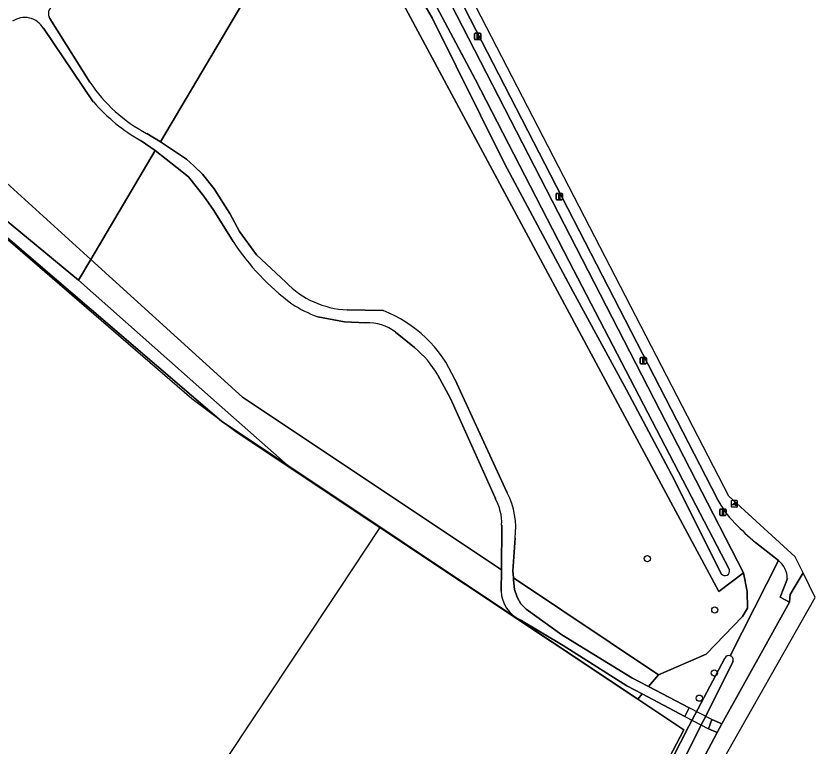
# Model space of a CAD drawing. Extents: x 159626 to 160723, y 388173 to 389416.
# Drawn here: x 160498.7 to 160624.6, y 389110.5 to 389225.5 of the extents above; entities that cross this region are included whole.
import ezdxf

# ---------------------------------------------------------------- set-up
doc = ezdxf.new("R2010")
doc.units = 0
for name, color, linetype in [('IMGEO_Berm_groen', 7, 'Continuous'), ('IMGEO_Boom', 7, 'Continuous'), ('IMGEO_Dek', 7, 'Continuous'), ('IMGEO_Fietspad_gesloten', 7, 'Continuous'), ('IMGEO_Grasland_agrarisch', 7, 'Continuous'), ('IMGEO_Grasland_overig', 7, 'Continuous'), ('IMGEO_Groenvoorziening', 7, 'Continuous'), ('IMGEO_Hek', 7, 'Continuous'), ('IMGEO_Lichtmast', 7, 'Continuous'), ('IMGEO_Loofbos', 7, 'Continuous'), ('IMGEO_Oever', 7, 'Continuous'), ('IMGEO_Poller', 7, 'Continuous'), ('IMGEO_Rijbaan_lokaal_gesloten', 7, 'Continuous'), ('IMGEO_Rijbaan_lokaal_halfverhard', 7, 'Continuous'), ('IMGEO_Voetpad_halfverhard', 7, 'Continuous'), ('IMGEO_Voetpad_open', 7, 'Continuous'), ('IMGEO_Waterloop', 7, 'Continuous')]:
    doc.layers.add(name, color=color, linetype=linetype)

msp = doc.modelspace()

# ---------------------------------------------------------------- linework, layer by layer
at = {"layer": 'IMGEO_Berm_groen'}
for points in [[(160618.86, 389139.73), (160611.22, 389124.75)], [(160567.05, 389030.7), (160570.95, 389039.04), (160574.98, 389047.48), (160578.84, 389055.28), (160590.72, 389078.15), (160595.11, 389086.03), (160599.94, 389095.19), (160609.19, 389112.66), (160607.8, 389113.25), (160608.35, 389114.7), (160609.9, 389114), (160616.91, 389126.58), (160620.56, 389133.18), (160619.1, 389133.95), (160620.23, 389136.9)], [(160611.67, 389123.85), (160592.99, 389086.66), (160591.93, 389087.21), (160586.96, 389077.48), (160587.81, 389077.07), (160584.83, 389070.99), (160583.9, 389071.42), (160583.63, 389070.94), (160584.01, 389070.7), (160567.24, 389037.54), (160566.34, 389037.87), (160565.01, 389035.01), (160563.76, 389031.65), (160564.83, 389030.69), (160560.85, 389021.03)]]:
    msp.add_lwpolyline(points, dxfattribs=at)
for centre, radius, start, end in [((160616.48, 389136.83), 3.75, 1.0481, 50.7332), ((160611.02, 389124.09), 0.69, 339.4963, 73.1245)]:
    msp.add_arc(centre, radius, start, end, dxfattribs=at)
at = {"layer": 'IMGEO_Boom'}
for centre in [(160598.19, 389140.04), (160608.8, 389131.95), (160608.72, 389122.02), (160606.38, 389118.06)]:
    msp.add_circle(centre, 0.489, dxfattribs=at)
at = {"layer": 'IMGEO_Dek'}
msp.add_lwpolyline([(160608.35, 389114.7), (160604.78, 389116.51), (160604.09, 389115.15), (160607.8, 389113.25)], close=True, dxfattribs=at)
at = {"layer": 'IMGEO_Fietspad_gesloten'}
for points in [[(160622.7, 389137.8), (160621.46, 389140.34), (160611.02, 389149.89), (160561.44, 389245.87), (160482.33, 389326.48), (160481.41, 389325.61), (160481, 389325.22), (160500, 389305.6), (160552.1, 389251.83), (160553.88, 389250), (160554.37, 389249.49), (160557.11, 389246.66)], [(160564.88, 389235.65), (160609.15, 389149.53)], [(160615.21, 389142.6), (160618.86, 389139.73)], [(160620.23, 389136.9), (160619.1, 389133.95), (160620.56, 389133.18), (160620.68, 389134.39), (160622.7, 389137.8)]]:
    msp.add_lwpolyline(points, dxfattribs=at)
for centre, radius, start, end in [((160622.41, 389156.18), 14.84, 206.6322, 225.2027), ((160638.36, 389170.58), 36.31, 223.3657, 230.4115), ((160616.48, 389136.83), 3.75, 1.0481, 50.7332)]:
    msp.add_arc(centre, radius, start, end, dxfattribs=at)
at = {"layer": 'IMGEO_Grasland_agrarisch'}
msp.add_lwpolyline([(160582.29, 389071.78), (160603.9, 389113.08), (160596.68, 389117.9), (160541.55, 389154.72), (160531.09, 389161.7), (160500, 389188.31), (160479.2, 389206.12)], dxfattribs=at)
at = {"layer": 'IMGEO_Grasland_overig'}
for points in [[(160479.71, 389207.7), (160508.56, 389183.9), (160510.5, 389187.19), (160481.57, 389213.45), (160480.99, 389211.67)], [(160479.71, 389207.7), (160479.2, 389206.12), (160500, 389188.31), (160531.09, 389161.7), (160541.55, 389154.72), (160530.31, 389164.64), (160508.56, 389183.9)], [(160577.08, 389137), (160577.11, 389136.7), (160577.25, 389135.19), (160577.65, 389133.95), (160578.22, 389132.93), (160579.08, 389132.08), (160584.68, 389128.05), (160595.74, 389121.24), (160598.34, 389119.88), (160599.91, 389121.76)]]:
    msp.add_lwpolyline(points, close=True, dxfattribs=at)
for points in [[(160534.41, 389165.49), (160510.5, 389187.19), (160508.56, 389183.9), (160530.31, 389164.64), (160541.55, 389154.72), (160596.68, 389117.9), (160597.37, 389118.72), (160594.97, 389120), (160584.9, 389126.34), (160578.16, 389130.41)], [(160575.15, 389134.9), (160575.18, 389138.27), (160534.41, 389165.49)]]:
    msp.add_lwpolyline(points, dxfattribs=at)
msp.add_arc((160580.22, 389135.05), 5.08, 181.7841, 246.0258, dxfattribs=at)
at = {"layer": 'IMGEO_Groenvoorziening'}
for points in [[(160562.47, 389236.69), (160613.34, 389137.81), (160613.88, 389134.86), (160613.96, 389132.26), (160613.18, 389130.95), (160607.43, 389124.98), (160599.91, 389121.76), (160598.34, 389119.88), (160604.78, 389116.51), (160604.09, 389115.15), (160597.37, 389118.72), (160596.68, 389117.9), (160603.9, 389113.08), (160582.29, 389071.78), (160583.63, 389070.94), (160583.9, 389071.42), (160583.13, 389071.79), (160585.98, 389077.96), (160586.96, 389077.48), (160591.93, 389087.21), (160591.37, 389087.5), (160604.71, 389113.66), (160610.39, 389124.37)], [(160609.15, 389149.53), (160564.88, 389235.65)], [(160611.22, 389124.75), (160618.86, 389139.73), (160615.21, 389142.6)]]:
    msp.add_lwpolyline(points, dxfattribs=at)
for centre, radius, start, end in [((160622.41, 389156.18), 14.84, 206.6322, 225.2027), ((160638.36, 389170.58), 36.31, 223.3657, 230.4115), ((160611.02, 389124.09), 0.689, 72.9682, 156.1271)]:
    msp.add_arc(centre, radius, start, end, dxfattribs=at)
at = {"layer": 'IMGEO_Hek'}
for points in [[(160461.8, 389206.24), (160464.41, 389209.68), (160476.58, 389208.3), (160526.42, 389165.25), (160533.58, 389159.89), (160556.01, 389144.93), (160549.47, 389135.02)], [(160556.01, 389144.93), (160596.68, 389117.9)], [(160549.47, 389135.02), (160524.66, 389097.73), (160580.88, 389066.07)], [(160596.68, 389117.9), (160603.9, 389113.08), (160582.29, 389071.78), (160583.63, 389070.94)]]:
    msp.add_lwpolyline(points, dxfattribs=at)
at = {"layer": 'IMGEO_Lichtmast'}
for p, q in [((160570.94, 389221.91), (160570.94, 389222.71)), ((160570.94, 389222.71), (160570.94, 389221.91)), ((160571.04, 389222.81), (160571.82, 389222.81)), ((160571.82, 389222.81), (160571.04, 389222.81)), ((160571.92, 389222.71), (160571.92, 389221.91)), ((160571.92, 389221.91), (160571.92, 389222.71)), ((160571.82, 389221.81), (160571.04, 389221.81)), ((160571.04, 389221.81), (160571.82, 389221.81)), ((160583.8, 389196.69), (160583.8, 389197.49)), ((160583.8, 389197.49), (160583.8, 389196.69)), ((160583.9, 389197.59), (160584.69, 389197.59)), ((160584.69, 389197.59), (160583.9, 389197.59)), ((160584.79, 389197.49), (160584.79, 389196.69)), ((160584.79, 389196.69), (160584.79, 389197.49)), ((160584.69, 389196.59), (160583.9, 389196.59)), ((160583.9, 389196.59), (160584.69, 389196.59)), ((160597.04, 389170.83), (160597.04, 389171.63)), ((160597.04, 389171.63), (160597.04, 389170.83)), ((160597.14, 389171.73), (160597.93, 389171.73)), ((160597.93, 389171.73), (160597.14, 389171.73)), ((160598.03, 389171.63), (160598.03, 389170.83)), ((160598.03, 389170.83), (160598.03, 389171.63)), ((160597.93, 389170.73), (160597.14, 389170.73)), ((160597.14, 389170.73), (160597.93, 389170.73)), ((160609.58, 389146.94), (160609.58, 389147.74)), ((160609.58, 389147.74), (160609.58, 389146.94)), ((160609.68, 389147.84), (160610.47, 389147.84)), ((160610.47, 389147.84), (160609.68, 389147.84)), ((160610.57, 389147.74), (160610.57, 389146.94)), ((160610.57, 389146.94), (160610.57, 389147.74)), ((160610.47, 389146.84), (160609.68, 389146.84)), ((160609.68, 389146.84), (160610.47, 389146.84))]:
    msp.add_line(p, q, dxfattribs=at)
for points in [[(160571.35, 389222.68), (160571.51, 389222.68), (160571.51, 389221.93), (160571.35, 389221.93), (160571.35, 389222.68)], [(160584.22, 389197.47), (160584.37, 389197.47), (160584.37, 389196.72), (160584.22, 389196.72), (160584.22, 389197.47)], [(160597.46, 389171.61), (160597.61, 389171.61), (160597.61, 389170.86), (160597.46, 389170.86), (160597.46, 389171.61)], [(160610, 389147.72), (160610.15, 389147.72), (160610.15, 389146.97), (160610, 389146.97), (160610, 389147.72)]]:
    msp.add_lwpolyline(points, dxfattribs=at)
for centre, start, end in [((160571.04, 389222.71), 90, 180), ((160571.04, 389222.71), 90, 180), ((160571.82, 389222.71), 0, 90), ((160571.82, 389222.71), 360, 90), ((160571.04, 389221.91), 180, 270), ((160571.04, 389221.91), 180, 270), ((160571.82, 389221.91), 270, 0), ((160571.82, 389221.91), 270, 0), ((160583.9, 389197.49), 90, 180), ((160583.9, 389197.49), 90, 180), ((160584.69, 389197.49), 0, 90), ((160584.69, 389197.49), 360, 90), ((160583.9, 389196.69), 180, 270), ((160583.9, 389196.69), 180, 270), ((160584.69, 389196.69), 270, 0), ((160584.69, 389196.69), 270, 0), ((160597.14, 389171.63), 90, 180), ((160597.14, 389171.63), 90, 180), ((160597.93, 389171.63), 0, 90), ((160597.93, 389171.63), 360, 90), ((160597.14, 389170.83), 180, 270), ((160597.14, 389170.83), 180, 270), ((160597.93, 389170.83), 270, 0), ((160597.93, 389170.83), 270, 0), ((160609.68, 389147.74), 90, 180), ((160609.68, 389147.74), 90, 180), ((160610.47, 389147.74), 0, 90), ((160610.47, 389147.74), 360, 90), ((160609.68, 389146.94), 180, 270), ((160609.68, 389146.94), 180, 270), ((160610.47, 389146.94), 270, 0), ((160610.47, 389146.94), 270, 0)]:
    msp.add_arc(centre, 0.1, start, end, dxfattribs=at)
at = {"layer": 'IMGEO_Loofbos'}
for points in [[(160550.48, 389241.63), (160547.75, 389244.41), (160546.01, 389242.92), (160543.61, 389241.45), (160542.4, 389240.94), (160538.47, 389234.49), (160521.46, 389205.73), (160525.6, 389202.99), (160526.74, 389201.92), (160528.11, 389200.62), (160529.94, 389198.29), (160532.39, 389194.39), (160533.9, 389191.6), (160536.6, 389187.88), (160541.21, 389183.58)], [(160519.3, 389207.03), (160521.46, 389205.73), (160538.47, 389234.49)], [(160577.34, 389143.29), (160576.96, 389138.12), (160577.08, 389137), (160599.91, 389121.76), (160607.43, 389124.98), (160613.18, 389130.95), (160613.96, 389132.26), (160613.88, 389134.86), (160613.34, 389137.81), (160609.44, 389134.85), (160557.1, 389232.36)], [(160504.04, 389225.15), (160510.37, 389215.12)], [(160510.89, 389212.03), (160503.03, 389223.59)], [(160459.05, 389208.79), (160461.61, 389209.29), (160464.49, 389209.86), (160465.82, 389211.84), (160469.13, 389212.59), (160473.02, 389212.76), (160474.86, 389211.7), (160479.71, 389207.7), (160480.99, 389211.67), (160481.57, 389213.45), (160510.5, 389187.19), (160520.64, 389204.34), (160518.43, 389205.86)], [(160532.93, 389189.98), (160529.89, 389194.9), (160528.3, 389197.16), (160525.88, 389200.17), (160524.1, 389201.61), (160520.64, 389204.34), (160510.5, 389187.19), (160534.41, 389165.49), (160575.18, 389138.27), (160575.23, 389145.34)], [(160550.87, 389179.22), (160556.55, 389179.12)], [(160553.85, 389177.17), (160550.46, 389177.33), (160546.25, 389178.15)], [(160561.5, 389173.29), (160558.51, 389175.74)], [(160574.23, 389149.53), (160567.18, 389165.25), (160565.19, 389168.97)], [(160567.83, 389168.31), (160576.11, 389150.4)]]:
    msp.add_lwpolyline(points, dxfattribs=at)
for centre, radius, start, end in [((160505.1, 389225.89), 1.29, 115.6627, 214.7258), ((160500.08, 389221.91), 3.39, 29.5634, 124.5179), ((160530.47, 389228.33), 24.05, 213.312, 242.3205), ((160532.58, 389230.83), 28.7, 220.9342, 240.463), ((160564.52, 389210.58), 37.71, 213.1098, 233.6686), ((160551.64, 389193.82), 14.62, 224.4752, 266.9662), ((160552.76, 389196.18), 19.17, 236.4861, 250.1363), ((160549.16, 389160.13), 20.38, 23.6656, 68.7263), ((160554.28, 389170.27), 6.91, 52.2624, 93.5443), ((160550.53, 389160.17), 17.1, 30.9903, 50.1116), ((160565.41, 389144.88), 12.04, 352.4074, 27.3079), ((160567.25, 389145.66), 7.98, 357.6946, 29.0572)]:
    msp.add_arc(centre, radius, start, end, dxfattribs=at)
at = {"layer": 'IMGEO_Oever'}
for points in [[(160609.82, 389137.65), (160602.4, 389152.51), (160594.88, 389166.65), (160586.47, 389182.08), (160575.69, 389202.29), (160564.3, 389225.23), (160557.46, 389236.97), (160555.64, 389239.96), (160554.75, 389241.28), (160539.38, 389255.6), (160514.28, 389280.21), (160490.22, 389304.42), (160466.6, 389328.29), (160451.32, 389343.48), (160441.8, 389352.13), (160426.58, 389367.66)], [(160558.51, 389239.22), (160571.07, 389215.56), (160585.86, 389186.86), (160605.82, 389148.48), (160611.11, 389138.3)], [(160557.1, 389232.36), (160609.44, 389134.85), (160613.34, 389137.81), (160562.47, 389236.69)]]:
    msp.add_lwpolyline(points, dxfattribs=at)
msp.add_arc((160610.4, 389138.09), 0.736, 217.1676, 16.3518, dxfattribs=at)
at = {"layer": 'IMGEO_Poller'}
for p, q in [((160611.39, 389149.08), (160611.39, 389148.27)), ((160611.39, 389149.08), (160611.39, 389148.27)), ((160612.29, 389149.18), (160611.49, 389149.18)), ((160612.29, 389149.18), (160611.49, 389149.18)), ((160612.39, 389148.27), (160612.39, 389149.08)), ((160612.39, 389148.27), (160612.39, 389149.08)), ((160611.49, 389148.18), (160612.29, 389148.18)), ((160611.49, 389148.18), (160612.29, 389148.18))]:
    msp.add_line(p, q, dxfattribs=at)
for points in [[(160612.07, 389148.9), (160612.06, 389148.83), (160611.93, 389149.04)], [(160611.93, 389149.04), (160612.16, 389148.97), (160612.09, 389148.94)], [(160612.03, 389148.53), (160611.51, 389148.53), (160611.94, 389148.81)], [(160612.09, 389148.36), (160612.15, 389148.59), (160612.18, 389148.52)], [(160612.22, 389148.5), (160612.29, 389148.48), (160612.09, 389148.36)]]:
    msp.add_lwpolyline(points, dxfattribs=at)
for centre, radius, start, end in [((160611.49, 389149.08), 0.0946, 90, 180), ((160611.49, 389149.08), 0.0946, 90, 180), ((160611.71, 389148.59), 0.516, 349.3569, 42.2912), ((160612.29, 389149.08), 0.0946, 0, 90), ((160612.29, 389149.08), 0.0946, 0, 90), ((160611.49, 389148.27), 0.0946, 180, 270), ((160611.49, 389148.27), 0.0946, 180, 270), ((160611.7, 389148.58), 0.332, 351.3247, 42.4854), ((160611.71, 389148.59), 0.476, 351.7527, 41.1691), ((160612.29, 389148.27), 0.0946, 270, 0), ((160612.29, 389148.27), 0.0946, 270, 0)]:
    msp.add_arc(centre, radius, start, end, dxfattribs=at)
at = {"layer": 'IMGEO_Rijbaan_lokaal_gesloten'}
msp.add_lwpolyline([(160554.16, 388993.04), (160567.95, 389024.7), (160585.33, 389064.65), (160624.59, 389133.91), (160622.7, 389137.8), (160620.68, 389134.39), (160620.56, 389133.18), (160616.91, 389126.58), (160609.9, 389114), (160609.19, 389112.66), (160599.94, 389095.19), (160595.11, 389086.03), (160590.72, 389078.15), (160578.84, 389055.28), (160574.98, 389047.48), (160570.95, 389039.04), (160567.05, 389030.7), (160562.98, 389021.45), (160561.27, 389017.39), (160558.31, 389009.71)], dxfattribs=at)
at = {"layer": 'IMGEO_Rijbaan_lokaal_halfverhard'}
for points in [[(160510.37, 389215.12), (160504.04, 389225.15)], [(160503.03, 389223.59), (160510.89, 389212.03)], [(160541.21, 389183.58), (160536.6, 389187.88), (160533.9, 389191.6), (160532.39, 389194.39), (160529.94, 389198.29), (160528.11, 389200.62), (160526.74, 389201.92), (160525.6, 389202.99), (160521.46, 389205.73), (160519.3, 389207.03)], [(160518.43, 389205.86), (160520.64, 389204.34), (160524.1, 389201.61), (160525.88, 389200.17), (160528.3, 389197.16), (160529.89, 389194.9), (160532.93, 389189.98)], [(160556.55, 389179.12), (160550.87, 389179.22)], [(160546.25, 389178.15), (160550.46, 389177.33), (160553.85, 389177.17)], [(160558.51, 389175.74), (160561.5, 389173.29)], [(160565.19, 389168.97), (160567.18, 389165.25), (160574.23, 389149.53)], [(160576.11, 389150.4), (160567.83, 389168.31)], [(160575.23, 389145.34), (160575.18, 389138.27), (160575.15, 389134.9)], [(160578.16, 389130.41), (160584.9, 389126.34), (160594.97, 389120), (160597.37, 389118.72), (160604.09, 389115.15), (160604.78, 389116.51), (160598.34, 389119.88), (160595.74, 389121.24), (160584.68, 389128.05), (160579.08, 389132.08), (160578.22, 389132.93), (160577.65, 389133.95), (160577.25, 389135.19), (160577.11, 389136.7), (160577.08, 389137), (160576.96, 389138.12), (160577.34, 389143.29)]]:
    msp.add_lwpolyline(points, dxfattribs=at)
for centre, radius, start, end in [((160505.1, 389225.89), 1.29, 115.6627, 214.7258), ((160500.08, 389221.91), 3.39, 29.5634, 124.5179), ((160530.47, 389228.33), 24.05, 213.312, 242.3205), ((160532.58, 389230.83), 28.7, 220.9342, 240.463), ((160564.52, 389210.58), 37.71, 213.1098, 233.6686), ((160551.64, 389193.82), 14.62, 224.4752, 266.9662), ((160552.76, 389196.18), 19.17, 236.4861, 250.1363), ((160549.16, 389160.13), 20.38, 23.6656, 68.7263), ((160554.28, 389170.27), 6.91, 52.2624, 93.5443), ((160550.53, 389160.17), 17.1, 30.9903, 50.1116), ((160565.41, 389144.88), 12.04, 352.4074, 27.3079), ((160567.25, 389145.66), 7.98, 357.6946, 29.0572), ((160580.22, 389135.05), 5.08, 181.7841, 246.0258)]:
    msp.add_arc(centre, radius, start, end, dxfattribs=at)
at = {"layer": 'IMGEO_Voetpad_halfverhard'}
msp.add_lwpolyline([(160609.9, 389114), (160608.35, 389114.7), (160607.8, 389113.25), (160609.19, 389112.66)], close=True, dxfattribs=at)
at = {"layer": 'IMGEO_Voetpad_open'}
msp.add_lwpolyline([(160608.35, 389114.7), (160604.78, 389116.51), (160604.09, 389115.15), (160607.8, 389113.25)], close=True, dxfattribs=at)
at = {"layer": 'IMGEO_Waterloop'}
for points in [[(160427.86, 389369.61), (160426.58, 389367.66), (160441.8, 389352.13), (160451.32, 389343.48), (160466.6, 389328.29), (160490.22, 389304.42), (160514.28, 389280.21), (160539.38, 389255.6), (160554.75, 389241.28), (160555.64, 389239.96), (160557.46, 389236.97), (160564.3, 389225.23), (160575.69, 389202.29), (160586.47, 389182.08), (160594.88, 389166.65), (160602.4, 389152.51), (160609.82, 389137.65)], [(160611.11, 389138.3), (160605.82, 389148.48), (160585.86, 389186.86), (160571.07, 389215.56), (160558.51, 389239.22), (160556.11, 389242.6), (160548.4, 389249.69), (160523.39, 389274.27), (160491.73, 389306.3), (160466.41, 389331.19), (160439.74, 389358.05), (160432.44, 389365.46), (160429.04, 389368), (160427.86, 389369.61)], [(160610.39, 389124.37), (160604.71, 389113.66), (160591.37, 389087.5), (160591.93, 389087.21), (160592.99, 389086.66), (160611.67, 389123.85)]]:
    msp.add_lwpolyline(points, dxfattribs=at)
for centre, radius, start, end in [((160610.4, 389138.09), 0.736, 217.1676, 16.3518), ((160611.02, 389124.09), 0.689, 72.9682, 156.1271), ((160611.02, 389124.09), 0.69, 339.4963, 73.1245)]:
    msp.add_arc(centre, radius, start, end, dxfattribs=at)

doc.saveas('drawing.dxf')
